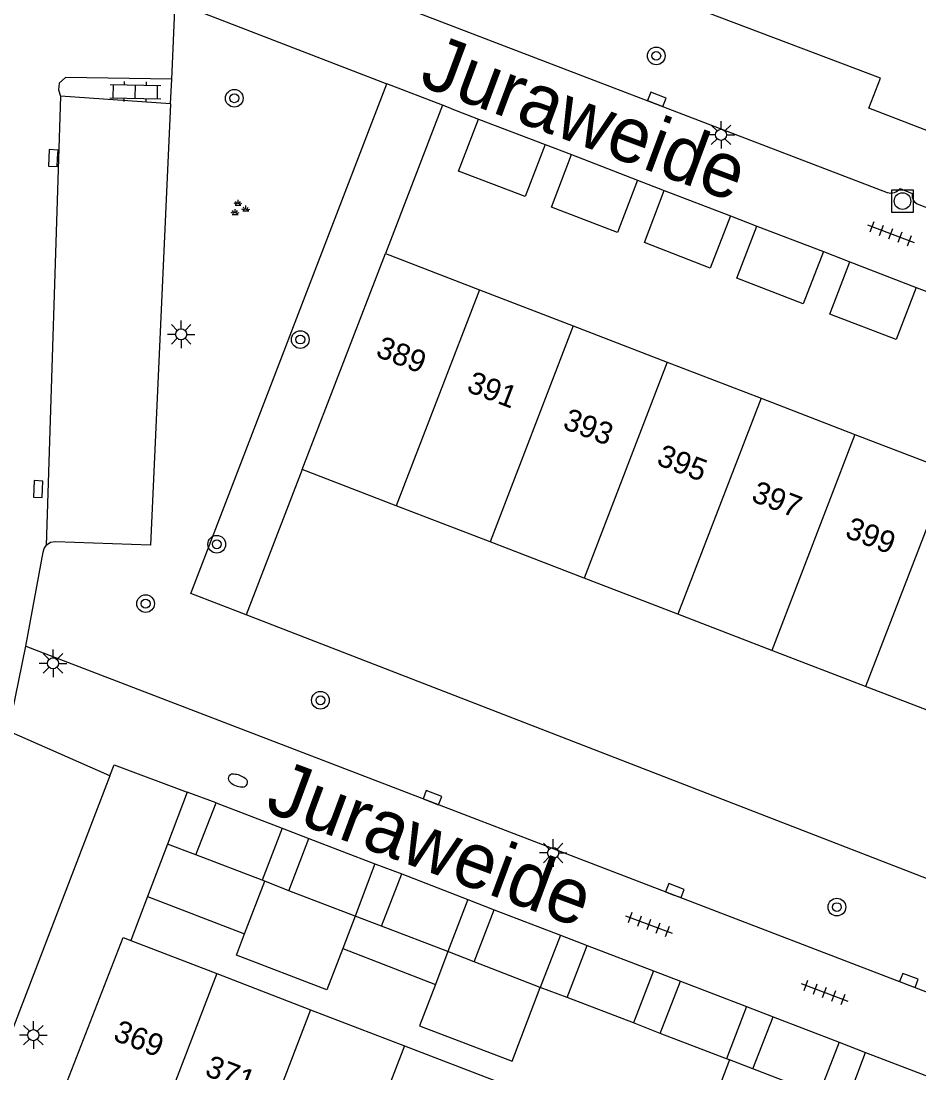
# Model space of a CAD drawing. Extents: x 132994 to 136000, y 393499 to 395512.
# Drawn here: x 134568.32 to 134608.94, y 394252.9 to 394300.48 of the extents above; entities that cross this region are included whole.
import ezdxf

# ---------------------------------------------------------------- set-up
doc = ezdxf.new("R2010")
doc.units = 0
for name, color, linetype in [('gg-afsc-erfafscheiding', 7, 'Continuous'), ('gg-anno-huisnummerreeks BGT', 7, 'Continuous'), ('gg-anno-openbare ruimte label', 7, 'Continuous'), ('gg-bbg-bijgebouw', 7, 'Continuous'), ('gg-bbg-hoofdgebouw', 7, 'Continuous'), ('gg-bbg-luifel en loopbrug', 7, 'Continuous'), ('gg-bbg-tussenscheiding', 7, 'Continuous'), ('gg-knt-verharding', 7, 'Continuous'), ('gg-knt-verharding nz', 7, 'Continuous'), ('gt-grn-groengrens', 7, 'Continuous'), ('gt-symb-boom', 7, 'Continuous'), ('gt-symb-brandkraan', 7, 'Continuous'), ('gt-symb-groenvak', 7, 'Continuous'), ('gt-symb-klinker verharding', 7, 'Continuous'), ('gt-symb-kolk', 7, 'Continuous'), ('gt-symb-lichtmast', 7, 'Continuous'), ('gt-symb-rioolschacht', 7, 'Continuous'), ('gt-symb-tegel verharding', 7, 'Continuous')]:
    doc.layers.add(name, color=color, linetype=linetype)

# ---------------------------------------------------------------- blocks, each defined once
blk = doc.blocks.new('gt0-TEG1')
at = {"layer": 'gt-symb-tegel verharding'}
for p, q in [((-1.125, 0), (1.125, 0)), ((-0.9, -0.25), (-0.9, 0.25)), ((-0.45, -0.25), (-0.45, 0.25)), ((0, -0.25), (0, 0.25)), ((0.45, -0.25), (0.45, 0.25)), ((0.9, -0.25), (0.9, 0.25))]:
    blk.add_line(p, q, dxfattribs=at)
blk = doc.blocks.new('gt0-BOOM')
at = {"layer": 'gt-symb-boom'}
for radius in [0.4, 0.2]:
    blk.add_circle((0, 0), radius, dxfattribs=at)
blk = doc.blocks.new('gt0-KOLK')
at = {"layer": 'gt-symb-kolk'}
blk.add_lwpolyline([(0, 0), (0.375, 0), (0.375, 0.4), (-0.375, 0.4), (-0.375, 0), (0, 0)], dxfattribs=at)
blk = doc.blocks.new('gt0-RS')
at = {"layer": 'gt-symb-rioolschacht'}
blk.add_lwpolyline([(-0.5, -0.5), (0.5, -0.5), (0.5, 0.5), (-0.5, 0.5)], close=True, dxfattribs=at)
blk.add_circle((0, 0), 0.375, dxfattribs=at)
blk = doc.blocks.new('gt0-LMAST')
at = {"layer": 'gt-symb-lichtmast'}
for p, q in [((-0.005, 0.246), (-0.005, 0.621)), ((-0.182, 0.173), (-0.447, 0.438)), ((0.172, 0.173), (0.437, 0.438)), ((-0.255, -0.004), (-0.63, -0.004)), ((-0.182, -0.181), (-0.447, -0.446)), ((-0.005, -0.254), (-0.005, -0.629)), ((0.437, -0.446), (0.172, -0.181)), ((0.245, -0.004), (0.62, -0.004))]:
    blk.add_line(p, q, dxfattribs=at)
blk.add_circle((-0.005, -0.004), 0.25, dxfattribs=at)
blk = doc.blocks.new('gt0-KL1')
at = {"layer": 'gt-symb-klinker verharding'}
for p, q in [((-1.15, 0.3), (1.15, 0.3)), ((-1, -0.3), (-1, 0.3)), ((-0.5, 0.3), (-0.5, 0.45)), ((0, -0.3), (0, 0.3)), ((0.5, 0.3), (0.5, 0.45)), ((1, -0.3), (1, 0.3)), ((-1.15, -0.3), (1.15, -0.3)), ((-0.5, -0.45), (-0.5, -0.3)), ((0.5, -0.45), (0.5, -0.3))]:
    blk.add_line(p, q, dxfattribs=at)
blk = doc.blocks.new('gt0-GRVAK')
at = {"layer": 'gt-symb-groenvak'}
for p, q in [((-0.11, 0.189), (-0.228, 0.24)), ((-0.182, 0.153), (0.088, 0.153)), ((-0.091, 0.211), (-0.156, 0.322)), ((-0.047, 0.214), (-0.047, 0.393)), ((-0.004, 0.211), (0.061, 0.322)), ((0.015, 0.189), (0.133, 0.24)), ((0.262, -0.052), (0.197, 0.059)), ((0.305, -0.049), (0.305, 0.13)), ((0.349, -0.052), (0.414, 0.059)), ((-0.245, -0.228), (-0.363, -0.177)), ((-0.318, -0.264), (-0.047, -0.264)), ((-0.226, -0.206), (-0.291, -0.095)), ((-0.183, -0.203), (-0.183, -0.024)), ((-0.139, -0.206), (-0.074, -0.095)), ((-0.12, -0.228), (-0.002, -0.177)), ((0.243, -0.074), (0.125, -0.023)), ((0.17, -0.11), (0.441, -0.11)), ((0.368, -0.074), (0.486, -0.023))]:
    blk.add_line(p, q, dxfattribs=at)
blk = doc.blocks.new('gt0-BR')
at = {"layer": 'gt-symb-brandkraan'}
for centre, radius, start, end in [((-0.244, 0), 0.206, 107.5669, 252.4331), ((0.599, -2.664), 3, 106.892, 107.5669), ((0, -0.691), 0.938, 73.108, 106.892), ((-0.599, -2.664), 3, 72.4331, 73.108), ((0.244, 0), 0.206, 287.567, 72.4331), ((0.599, 2.664), 3, 252.4331, 253.108), ((0, 0.691), 0.938, 253.108, 286.8921), ((-0.599, 2.664), 3, 286.8921, 287.567)]:
    blk.add_arc(centre, radius, start, end, dxfattribs=at)

msp = doc.modelspace()

# ---------------------------------------------------------------- linework, layer by layer
at = {"layer": 'gg-afsc-erfafscheiding'}
for p, q in [((134587.388, 394296.677), (134584.872, 394297.645)), ((134587.727, 394296.547), (134587.388, 394296.677)), ((134620.48, 394257.36), (134578.504, 394273.617)), ((134574.039, 394260.877), (134573.285, 394258.893))]:
    msp.add_line(p, q, dxfattribs=at)
for points in [[(134631.663, 394286.899), (134606.682, 394296.545), (134607.202, 394297.905), (134581.959, 394307.459), (134582.017, 394307.612)], [(134578.504, 394273.617), (134575.993, 394274.589), (134584.872, 394297.645)]]:
    msp.add_lwpolyline(points, dxfattribs=at)
at = {"layer": 'gg-bbg-bijgebouw'}
for p, q in [((134589.02, 394296.05), (134592.03, 394294.9)), ((134593.22, 394294.44), (134596.21, 394293.29)), ((134597.42, 394292.82), (134600.41, 394291.67)), ((134601.61, 394291.21), (134604.62, 394290.05)), ((134605.82, 394289.59), (134608.82, 394288.43)), ((134576.23, 394262.76), (134577.14, 394265.12)), ((134577.14, 394265.12), (134580.13, 394263.98)), ((134580.13, 394263.98), (134579.22, 394261.62)), ((134580.43, 394261.14), (134581.34, 394263.51)), ((134581.34, 394263.51), (134584.33, 394262.36)), ((134579.22, 394261.62), (134576.23, 394262.76)), ((134584.33, 394262.36), (134583.43, 394259.99)), ((134584.63, 394259.54), (134585.54, 394261.9)), ((134585.54, 394261.9), (134588.53, 394260.75)), ((134583.43, 394259.99), (134580.43, 394261.14)), ((134588.53, 394260.75), (134587.63, 394258.39)), ((134588.82, 394257.92), (134589.73, 394260.28)), ((134589.73, 394260.28), (134592.72, 394259.13)), ((134587.63, 394258.39), (134584.63, 394259.54)), ((134592.72, 394259.13), (134591.81, 394256.77)), ((134593.03, 394256.31), (134593.93, 394258.67)), ((134593.93, 394258.67), (134596.93, 394257.52)), ((134591.81, 394256.77), (134588.82, 394257.92)), ((134596.93, 394257.52), (134596.02, 394255.16)), ((134597.24, 394254.69), (134598.15, 394257.05)), ((134598.15, 394257.05), (134601.14, 394255.91)), ((134596.02, 394255.16), (134593.03, 394256.31)), ((134601.14, 394255.91), (134600.24, 394253.54)), ((134601.43, 394253.08), (134602.34, 394255.44)), ((134602.34, 394255.44), (134605.33, 394254.3)), ((134600.24, 394253.54), (134597.24, 394254.69)), ((134605.33, 394254.3), (134604.42, 394251.93)), ((134605.63, 394251.46), (134606.53, 394253.82)), ((134606.53, 394253.82), (134609.53, 394252.68)), ((134604.074, 394252.063), (134601.43, 394253.08))]:
    msp.add_line(p, q, dxfattribs=at)
for points in [[(134592.03, 394294.9), (134591.12, 394292.54), (134588.11, 394293.69), (134589.02, 394296.05)], [(134596.21, 394293.29), (134595.3, 394290.92), (134592.31, 394292.07), (134593.22, 394294.44)], [(134600.41, 394291.67), (134599.5, 394289.31), (134596.52, 394290.46), (134597.42, 394292.82)], [(134604.62, 394290.05), (134603.71, 394287.69), (134600.7, 394288.85), (134601.61, 394291.21)], [(134608.82, 394288.43), (134607.91, 394286.07), (134604.91, 394287.23), (134605.82, 394289.59)]]:
    msp.add_lwpolyline(points, dxfattribs=at)
at = {"layer": 'gg-bbg-hoofdgebouw'}
for p, q in [((134581.04, 394280.19), (134584.81, 394289.96)), ((134584.81, 394289.96), (134589.057, 394288.324)), ((134589.057, 394288.324), (134593.304, 394286.688)), ((134593.304, 394286.688), (134597.551, 394285.052)), ((134597.551, 394285.052), (134601.798, 394283.416)), ((134601.798, 394283.416), (134606.045, 394281.78)), ((134606.045, 394281.78), (134610.292, 394280.144)), ((134585.293, 394278.554), (134581.04, 394280.19)), ((134589.541, 394276.919), (134585.293, 394278.554)), ((134593.789, 394275.285), (134589.541, 394276.919)), ((134598.036, 394273.651), (134593.789, 394275.285)), ((134602.284, 394272.016), (134598.036, 394273.651)), ((134606.532, 394270.382), (134602.284, 394272.016)), ((134610.779, 394268.748), (134606.532, 394270.382)), ((134573.285, 394258.893), (134577.175, 394257.396)), ((134577.175, 394257.396), (134581.42, 394255.762)), ((134581.42, 394255.762), (134585.665, 394254.128)), ((134585.665, 394254.128), (134589.91, 394252.494))]:
    msp.add_line(p, q, dxfattribs=at)
msp.add_lwpolyline([(134569.385, 394249.162), (134569.13, 394249.26), (134572.93, 394259.03), (134573.285, 394258.893)], dxfattribs=at)
at = {"layer": 'gg-bbg-luifel en loopbrug'}
for p, q in [((134575.838, 394265.606), (134574.942, 394263.251)), ((134577.14, 394265.12), (134575.838, 394265.606)), ((134580.13, 394263.98), (134581.34, 394263.51)), ((134574.942, 394263.251), (134574.039, 394260.877)), ((134576.23, 394262.76), (134574.942, 394263.251)), ((134584.33, 394262.36), (134585.54, 394261.9)), ((134578.429, 394259.187), (134579.346, 394261.57)), ((134579.346, 394261.57), (134579.22, 394261.62)), ((134580.43, 394261.14), (134579.346, 394261.57)), ((134574.039, 394260.877), (134578.429, 394259.187)), ((134588.53, 394260.75), (134589.73, 394260.28)), ((134583.43, 394259.99), (134582.87, 394258.522)), ((134584.63, 394259.54), (134583.43, 394259.99)), ((134592.72, 394259.13), (134593.93, 394258.67)), ((134582.87, 394258.522), (134587.065, 394256.908)), ((134587.63, 394258.39), (134587.065, 394256.908)), ((134588.82, 394257.92), (134587.63, 394258.39)), ((134596.93, 394257.52), (134598.15, 394257.05)), ((134593.03, 394256.31), (134591.81, 394256.77)), ((134601.14, 394255.91), (134602.34, 394255.44)), ((134597.24, 394254.69), (134596.02, 394255.16)), ((134605.33, 394254.3), (134606.53, 394253.82)), ((134600.373, 394253.489), (134600.24, 394253.54)), ((134601.43, 394253.08), (134600.373, 394253.489))]:
    msp.add_line(p, q, dxfattribs=at)
for points in [[(134582.87, 394258.522), (134582.159, 394256.657), (134578.062, 394258.234), (134578.429, 394259.187)], [(134587.065, 394256.908), (134586.35, 394255.034), (134590.539, 394253.437), (134591.81, 394256.77)], [(134600.373, 394253.489), (134599.603, 394251.471), (134603.309, 394250.058), (134604.074, 394252.063)]]:
    msp.add_lwpolyline(points, dxfattribs=at)
at = {"layer": 'gg-bbg-tussenscheiding'}
for p, q in [((134589.057, 394288.324), (134585.293, 394278.554)), ((134593.304, 394286.688), (134589.541, 394276.919)), ((134597.551, 394285.052), (134593.789, 394275.285)), ((134601.798, 394283.416), (134598.036, 394273.651)), ((134606.045, 394281.78), (134602.284, 394272.016)), ((134610.292, 394280.144), (134606.532, 394270.382)), ((134577.175, 394257.396), (134573.409, 394247.614)), ((134581.42, 394255.762), (134577.655, 394245.981)), ((134585.665, 394254.128), (134581.9, 394244.348))]:
    msp.add_line(p, q, dxfattribs=at)
at = {"layer": 'gg-knt-verharding'}
for p, q in [((134575.4, 394305.05), (134607.511, 394292.727)), ((134575.133, 394297.855), (134575.29, 394301.33)), ((134575.29, 394301.33), (134584.872, 394297.645)), ((134575.082, 394296.735), (134575.133, 394297.855)), ((134575.082, 394296.735), (134570.102, 394297.086)), ((134587.727, 394296.547), (134589.02, 394296.05)), ((134592.03, 394294.9), (134593.22, 394294.44)), ((134596.21, 394293.29), (134597.42, 394292.82)), ((134608.089, 394292.912), (134608.639, 394292.681)), ((134608.944, 394292.178), (134630.488, 394283.91)), ((134600.41, 394291.67), (134601.61, 394291.21)), ((134604.62, 394290.05), (134605.82, 394289.59)), ((134608.82, 394288.43), (134610.02, 394287.97)), ((134567.755, 394268.366), (134568.53, 394272.2)), ((134568.53, 394272.2), (134618.652, 394252.969)), ((134572.337, 394266.338), (134567.755, 394268.366))]:
    msp.add_line(p, q, dxfattribs=at)
for points in [[(134575.133, 394297.855), (134570.327, 394297.932), (134570.04, 394297.675), (134570.003, 394297.377), (134570.102, 394297.086)], [(134575.082, 394296.735), (134574.18, 394276.77), (134569.87, 394276.929), (134569.645, 394276.89), (134569.458, 394276.759)], [(134568.53, 394272.2), (134569.32, 394276.45), (134569.364, 394276.616), (134569.458, 394276.759)], [(134572.337, 394266.338), (134572.53, 394266.84), (134575.838, 394265.606)], [(134572.337, 394266.338), (134563.52, 394243.43), (134559.259, 394245)]]:
    msp.add_lwpolyline(points, dxfattribs=at)
for centre, radius, start, end in [((134607.674, 394293.215), 0.514, 251.5595, 323.9371), ((134609.074, 394292.601), 0.443, 169.6015, 252.8605)]:
    msp.add_arc(centre, radius, start, end, dxfattribs=at)
at = {"layer": 'gg-knt-verharding nz'}
msp.add_line((134570.102, 394297.086), (134569.458, 394276.759), dxfattribs=at)
at = {"layer": 'gt-grn-groengrens'}
for p, q in [((134587.388, 394296.677), (134584.81, 394289.96)), ((134581.04, 394280.19), (134578.504, 394273.617))]:
    msp.add_line(p, q, dxfattribs=at)

# ---------------------------------------------------------------- block references
at = {"layer": 'gt-symb-boom'}
for p in [(134597.057, 394298.907), (134577.965, 394296.989), (134580.952, 394286.074), (134577.171, 394276.814), (134573.952, 394274.129), (134581.862, 394269.758), (134605.23, 394260.402)]:
    msp.add_blockref('gt0-BOOM', p, dxfattribs=at)
at = {"layer": 'gt-symb-brandkraan', "rotation": -20.48229689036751}
msp.add_blockref('gt0-BR', (134578.129, 394266.125), dxfattribs=at)
at = {"layer": 'gt-symb-groenvak'}
msp.add_blockref('gt0-GRVAK', (134578.18, 394292.001), dxfattribs=at)
at = {"layer": 'gt-symb-klinker verharding', "rotation": -1.032244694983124}
msp.add_blockref('gt0-KL1', (134573.489, 394297.29), dxfattribs=at)
at = {"layer": 'gt-symb-kolk'}
for p, rotation in [((134597.012, 394296.757), -20.995218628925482), ((134569.972, 394294.271), 87.36361809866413), ((134569.289, 394279.301), 87.36361809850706), ((134586.857, 394265.166), -20.97171056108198), ((134597.827, 394260.963), -20.97171056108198), ((134608.415, 394256.897), -20.918204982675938)]:
    msp.add_blockref('gt0-KOLK', p, dxfattribs=dict(at, rotation=rotation))
at = {"layer": 'gt-symb-lichtmast'}
for p in [(134599.993, 394295.339), (134575.565, 394286.312), (134569.767, 394271.43), (134592.397, 394262.856), (134568.879, 394254.614)]:
    msp.add_blockref('gt0-LMAST', p, dxfattribs=at)
at = {"layer": 'gt-symb-rioolschacht'}
msp.add_blockref('gt0-RS', (134608.2, 394292.338), dxfattribs=at)
at = {"layer": 'gt-symb-tegel verharding'}
for p, rotation in [((134607.672, 394290.864), -20.48229688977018), ((134596.726, 394259.62), -20.48229688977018), ((134604.674, 394256.546), -20.4822968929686)]:
    msp.add_blockref('gt0-TEG1', p, dxfattribs=dict(at, rotation=rotation))

# ---------------------------------------------------------------- texts
at = {"layer": 'gg-anno-huisnummerreeks BGT'}
for s, p in [('389', (134584.316, 394285.327)), ('391', (134588.43, 394283.742)), ('393', (134592.776, 394282.068)), ('395', (134597.023, 394280.432)), ('397', (134601.308, 394278.781)), ('399', (134605.551, 394277.147)), ('369', (134572.436, 394254.397)), ('371', (134576.581, 394252.801))]:
    msp.add_text(s, height=1, rotation=339, dxfattribs=at).set_placement(p)
at = {"layer": 'gg-anno-openbare ruimte label'}
for p in [(134586.266, 394297.595), (134579.284, 394264.767)]:
    msp.add_text('Juraweide', height=2.5, rotation=339.6, dxfattribs=at).set_placement(p)

doc.saveas('drawing.dxf')
